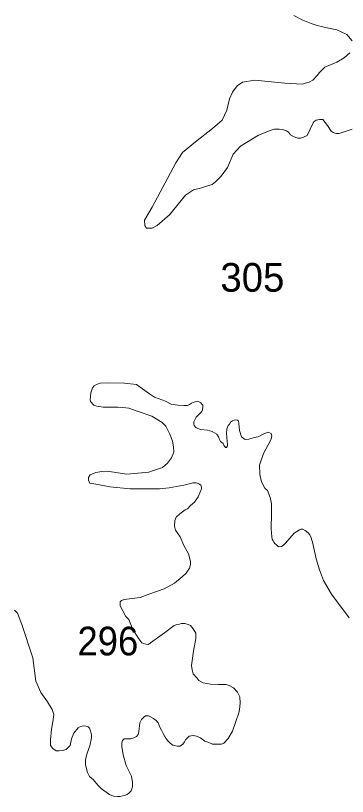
# Model space of a CAD drawing. Extents: x 445.4 to 500, y 8728.7 to 8784.
# Drawn here: x 483.495 to 485.347, y 8755.833 to 8760.186 of the extents above; entities that cross this region are included whole.
import ezdxf

# ---------------------------------------------------------------- set-up
doc = ezdxf.new("R2010")
doc.units = 0
doc.header["$LTSCALE"] = 0.064
doc.layers.add('2', color=7, linetype='Continuous', lineweight=13)
doc.layers.add('21', color=7, linetype='Continuous')

msp = doc.modelspace()

# ---------------------------------------------------------------- linework, layer by layer
at = {"layer": '2'}
for points in [[(485.2884, 8760.1069), (485.2419, 8760.1171), (485.1793, 8760.1302), (485.1444, 8760.1418), (485.0993, 8760.1607), (485.0484, 8760.1868)], [(485.3733, 8760.0448), (485.3442, 8760.0812), (485.3117, 8760.0953), (485.2884, 8760.1069)], [(485.3742, 8759.5538), (485.3017, 8759.5292), (485.2848, 8759.5292), (485.2678, 8759.5338), (485.257, 8759.5415), (485.2369, 8759.5738), (485.2092, 8759.6062), (485.1922, 8759.6077), (485.1737, 8759.6031), (485.1614, 8759.5954), (485.1552, 8759.5877), (485.1228, 8759.5184), (485.1027, 8759.5076), (485.0858, 8759.503), (485.0858, 8759.503), (485.0703, 8759.503), (485.0595, 8759.506), (485.0472, 8759.5122), (485.0287, 8759.5215), (485.0179, 8759.5369), (485.0071, 8759.5446), (484.9855, 8759.5507), (484.9654, 8759.5538), (484.9408, 8759.5538), (484.9223, 8759.5476), (484.8506, 8759.5189), (484.7503, 8759.4589), (484.7102, 8759.4142), (484.6778, 8759.3387), (484.6423, 8759.2909), (484.6115, 8759.2585), (484.593, 8759.2447), (484.5606, 8759.2354), (484.5266, 8759.2246), (484.4881, 8759.2154), (484.4438, 8759.1844), (484.3536, 8759.0752), (484.2852, 8759.0151), (484.2579, 8759.0014), (484.2251, 8759.0014), (484.2169, 8759.0151), (484.2141, 8759.0451), (484.2579, 8759.1189), (484.3891, 8759.3647), (484.4274, 8759.4221), (484.4985, 8759.4822), (484.5942, 8759.5559), (484.6489, 8759.6024), (484.6748, 8759.6589), (484.6885, 8759.7217), (484.7049, 8759.7599), (484.7322, 8759.7955), (484.7623, 8759.8146), (484.8307, 8759.8255), (484.9975, 8759.8091), (485.0959, 8759.8037), (485.1123, 8759.8091), (485.1342, 8759.8146), (485.1534, 8759.8255), (485.178, 8759.8528), (485.1917, 8759.8692), (485.2217, 8759.8993), (485.2874, 8759.9266), (485.3284, 8759.9512), (485.3612, 8759.9785)], [(483.9149, 8758.0835), (483.9204, 8758.1001), (483.9248, 8758.1112), (483.9337, 8758.1222), (483.9459, 8758.13), (483.9669, 8758.1366), (484.0102, 8758.1377), (484.1022, 8758.1366), (484.1698, 8758.1289), (484.1909, 8758.1145), (484.243, 8758.0768), (484.2696, 8758.058), (484.3314, 8758.0356), (484.364, 8758.0202), (484.386, 8758.0164), (484.4013, 8758.0136), (484.4377, 8758.0116), (484.455, 8758.0126), (484.4655, 8758.0183), (484.477, 8758.025), (484.4866, 8758.0298), (484.5038, 8758.0346), (484.5124, 8758.0356), (484.5287, 8758.0279), (484.5335, 8758.0212), (484.5397, 8758.0147), (484.5407, 8758.0042), (484.5388, 8757.9879), (484.534, 8757.9793), (484.5263, 8757.9717), (484.5024, 8757.9468), (484.4899, 8757.9219), (484.4899, 8757.9076), (484.4919, 8757.8999), (484.5005, 8757.8894), (484.5129, 8757.8837), (484.5273, 8757.8789), (484.5656, 8757.8741), (484.5924, 8757.8665), (484.6183, 8757.8521), (484.6269, 8757.8368), (484.6336, 8757.8234), (484.6393, 8757.811), (484.6537, 8757.7995), (484.6575, 8757.7909), (484.6671, 8757.7775), (484.6671, 8757.7775), (484.6729, 8757.7775), (484.6776, 8757.788), (484.6776, 8757.788), (484.6776, 8757.7957), (484.6767, 8757.8119), (484.6729, 8757.8569), (484.6738, 8757.8818), (484.6824, 8757.8999), (484.6882, 8757.9076), (484.6968, 8757.921), (484.7064, 8757.9267), (484.715, 8757.9305), (484.7236, 8757.9315), (484.7341, 8757.9305), (484.7399, 8757.9258), (484.7418, 8757.9114), (484.7456, 8757.8732), (484.7566, 8757.8367), (484.7768, 8757.8222), (484.7768, 8757.8222), (484.7971, 8757.8251), (484.8261, 8757.8338), (484.8492, 8757.8367), (484.8811, 8757.854), (484.9042, 8757.8627), (484.9216, 8757.8569), (484.9245, 8757.8424), (484.9216, 8757.8251), (484.9042, 8757.7933), (484.8782, 8757.7441), (484.8569, 8757.679), (484.8581, 8757.6279), (484.8683, 8757.5872), (484.887, 8757.551), (484.9008, 8757.5386), (484.9158, 8757.4987), (484.9232, 8757.4638), (484.9232, 8757.4127), (484.9208, 8757.3246), (484.9246, 8757.2797), (484.9271, 8757.2672), (484.932, 8757.2572), (484.937, 8757.251), (484.942, 8757.2435), (484.9508, 8757.2361), (484.9632, 8757.2248), (484.9795, 8757.2261), (484.9894, 8757.2323), (485.0007, 8757.2448), (485.0506, 8757.2996), (485.0793, 8757.3196), (485.0868, 8757.3233), (485.0993, 8757.3221), (485.1117, 8757.3146)], [(484.507, 8756.4929), (484.4861, 8756.5157), (484.4814, 8756.5384), (484.4776, 8756.5621), (484.489, 8756.6417), (484.5013, 8756.7127), (484.5013, 8756.743), (484.4871, 8756.7676), (484.471, 8756.7856), (484.4577, 8756.7913), (484.4397, 8756.797), (484.4283, 8756.797), (484.4188, 8756.7961), (484.4093, 8756.7932), (484.396, 8756.7904), (484.3809, 8756.7856), (484.3268, 8756.744), (484.249, 8756.6881), (484.2367, 8756.6795), (484.2225, 8756.6805), (484.2083, 8756.6843), (484.1997, 8756.6881), (484.1824, 8756.7104), (484.1502, 8756.7625), (484.1274, 8756.8194), (484.1103, 8756.8355), (484.079, 8756.8952), (484.0781, 8756.9056), (484.079, 8756.917), (484.0866, 8756.9245), (484.1018, 8756.9302), (484.19, 8756.9416), (484.245, 8756.9615), (484.325, 8756.9896), (484.3828, 8757.0218), (484.4246, 8757.0569), (484.4473, 8757.0768), (484.4653, 8757.1052), (484.472, 8757.1251), (484.472, 8757.1412), (484.4672, 8757.1573), (484.4606, 8757.1848), (484.435, 8757.2312), (484.4131, 8757.2793), (484.3884, 8757.3162), (484.3827, 8757.3399), (484.3846, 8757.3702), (484.3913, 8757.3901), (484.4112, 8757.409), (484.4415, 8757.4308), (484.4538, 8757.4356), (484.4709, 8757.4545), (484.4937, 8757.4725), (484.5136, 8757.5038), (484.5335, 8757.5473), (484.5335, 8757.5568), (484.5297, 8757.5672), (484.5221, 8757.5729), (484.5145, 8757.5777), (484.5032, 8757.5805), (484.4842, 8757.5805), (484.4785, 8757.5786), (484.4344, 8757.5681), (484.3527, 8757.5531), (484.2989, 8757.5466), (484.2258, 8757.5466), (484.1355, 8757.5466), (484.0215, 8757.5595), (483.9549, 8757.5724), (483.9097, 8757.5788), (483.9013, 8757.5959), (483.9024, 8757.6114), (483.9113, 8757.6247), (483.9434, 8757.6391), (483.9756, 8757.6435), (484.0066, 8757.6457), (484.1164, 8757.6302), (484.2383, 8757.6413), (484.2657, 8757.6497), (484.3144, 8757.6663), (484.3421, 8757.6906), (484.3654, 8757.7205), (484.3787, 8757.7515), (484.3765, 8757.7825), (484.371, 8757.8124), (484.3566, 8757.8523), (484.3333, 8757.8977), (484.3139, 8757.9174), (484.2563, 8757.9528), (484.1787, 8757.9783), (484.1277, 8757.9982), (484.0944, 8758.0015), (484.0656, 8758.0027), (484.0268, 8758.0027), (483.9847, 8758.0027), (483.9492, 8758.0082), (483.9315, 8758.0148), (483.9126, 8758.0337), (483.9115, 8758.0436), (483.9126, 8758.0624), (483.9149, 8758.0835)], [(485.1117, 8757.3146), (485.128, 8757.3021), (485.1367, 8757.2909), (485.1454, 8757.2735), (485.1542, 8757.2435), (485.1729, 8757.1563), (485.1916, 8757.0965), (485.2128, 8757.0366), (485.258, 8756.961), (485.3566, 8756.8289)], [(483.4884, 8756.8718), (483.5063, 8756.8539), (483.5302, 8756.7911), (483.5918, 8756.6048), (483.6076, 8756.4759), (483.6354, 8756.4124), (483.6731, 8756.3589), (483.6989, 8756.3168), (483.7077, 8756.2888), (483.7035, 8756.2491), (483.6964, 8756.2079), (483.6893, 8756.1484)], [(483.6893, 8756.1484), (483.6907, 8756.1172), (483.7035, 8756.0987), (483.7219, 8756.0874), (483.7376, 8756.086), (483.756, 8756.0888), (483.7774, 8756.0931), (483.8001, 8756.1172), (483.8072, 8756.1526), (483.82, 8756.1852), (483.8441, 8756.215), (483.8583, 8756.2221), (483.874, 8756.2264), (483.8896, 8756.225), (483.901, 8756.2207), (483.9081, 8756.2122), (483.9138, 8756.198), (483.918, 8756.1767), (483.9194, 8756.1583), (483.9095, 8756.1143), (483.8939, 8756.0732), (483.8853, 8756.0378), (483.8853, 8756.008), (483.8967, 8755.9654), (483.9067, 8755.9442), (483.9294, 8755.9257), (483.9539, 8755.895), (483.9752, 8755.8738), (484.0193, 8755.844), (484.042, 8755.8341), (484.0633, 8755.8326), (484.0789, 8755.8326), (484.0917, 8755.8355), (484.1031, 8755.8383), (484.1187, 8755.844), (484.1273, 8755.8497), (484.14, 8755.8638), (484.1472, 8755.8851), (484.1472, 8755.9106), (484.1415, 8755.9461), (484.113, 8756.0057), (484.0946, 8756.0652), (484.0875, 8756.1102), (484.0875, 8756.1315), (484.0918, 8756.1443), (484.1003, 8756.1528), (484.1202, 8756.1528), (484.1386, 8756.1542), (484.1557, 8756.1585), (484.1699, 8756.167), (484.1784, 8756.1769), (484.1827, 8756.1939), (484.1884, 8756.2421), (484.1983, 8756.2606), (484.2097, 8756.2733), (484.2196, 8756.2819), (484.2367, 8756.2819), (484.2481, 8756.2762), (484.2651, 8756.2677), (484.2793, 8756.2563), (484.2907, 8756.2421), (484.3006, 8756.2194), (484.3092, 8756.201), (484.3191, 8756.1826), (484.3305, 8756.1627), (484.3433, 8756.1443), (484.3575, 8756.1301), (484.3731, 8756.1188), (484.3973, 8756.1131), (484.4143, 8756.1131), (484.4285, 8756.1244), (484.437, 8756.1372), (484.4427, 8756.1485), (484.4541, 8756.1599), (484.464, 8756.1684), (484.4854, 8756.1712), (484.5052, 8756.1684), (484.5266, 8756.1599), (484.5507, 8756.1414), (484.5735, 8756.1329), (484.594, 8756.1245), (484.621, 8756.1245), (484.6452, 8756.1231), (484.6565, 8756.1302), (484.6807, 8756.1557), (484.7063, 8756.1954), (484.7247, 8756.2508), (484.7404, 8756.299), (484.7445, 8756.3168), (484.7492, 8756.3531), (484.7473, 8756.3872), (484.7331, 8756.4137), (484.7122, 8756.4374), (484.6866, 8756.4506), (484.6696, 8756.4563), (484.6497, 8756.4573), (484.6278, 8756.4573), (484.5833, 8756.4592), (484.5425, 8756.4658), (484.5188, 8756.4781), (484.507, 8756.4929)]]:
    msp.add_lwpolyline(points, dxfattribs=at)

# ---------------------------------------------------------------- texts
at = {"layer": '21'}
msp.add_text('305', height=0.16, dxfattribs=at).set_placement((484.6382, 8758.6467))
at = {"layer": '21', "width": 0.95}
msp.add_text('296', height=0.16, dxfattribs=at).set_placement((483.8405, 8756.6188))

doc.saveas('drawing.dxf')
